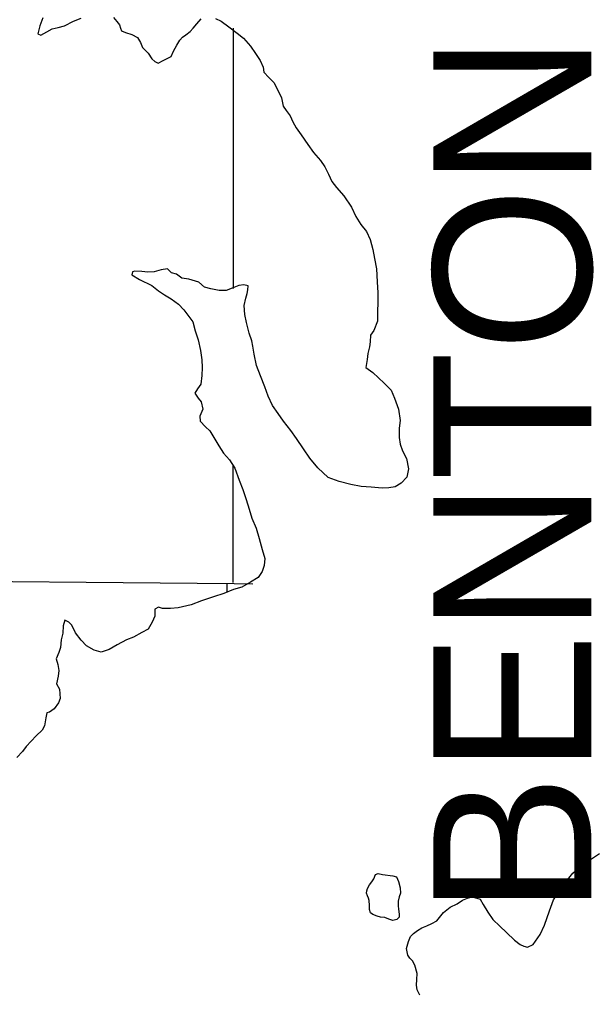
# Model space of a CAD drawing. Extents: x 77230 to 630905, y 790554 to 1662844.
# Drawn here: x 326622 to 331245, y 1582020 to 1589828 of the extents above; entities that cross this region are included whole.
import ezdxf

# ---------------------------------------------------------------- set-up
doc = ezdxf.new("R2010")
doc.units = 0
for name, color, linetype in [('Level 15', 7, 'Continuous'), ('Level 16', 7, 'Continuous'), ('Level 17', 7, 'Continuous'), ('Level 28', 7, 'Continuous')]:
    doc.layers.add(name, color=color, linetype=linetype)

msp = doc.modelspace()

# ---------------------------------------------------------------- linework, layer by layer
at = {"layer": 'Level 15'}
msp.add_lwpolyline([(325377.3, 1585334.6), (328340.8, 1585307.3), (328491.8, 1585304.9)], dxfattribs=at)
at = {"layer": 'Level 16'}
for points in [[(328335.7, 1587672.1), (328336.4, 1589758.9)], [(328334.8, 1585315.3), (328335.1, 1586260.7)], [(328284.5, 1585238.5), (328285, 1585304.9)]]:
    msp.add_lwpolyline(points, dxfattribs=at)
at = {"layer": 'Level 17'}
for points in [[(326808.1, 1589842.2), (326784, 1589778.2), (326778, 1589746.2), (326768, 1589712.2), (326791.9, 1589702.2), (326841.8, 1589728.1), (326883.7, 1589752.1), (326931.7, 1589764), (326983.6, 1589777.9), (327055.4, 1589815.8), (327117.3, 1589837.7)], [(327374.7, 1589845.3), (327402.6, 1589813.3), (327422.6, 1589785.2), (327430.5, 1589759.2), (327440.4, 1589737.2), (327472.3, 1589723.1), (327522.2, 1589707), (327568.1, 1589683), (327592, 1589644.9), (327607.9, 1589604.9), (327651.7, 1589558.8), (327681.6, 1589512.7), (327707.5, 1589490.7), (327733.4, 1589478.7), (327773.3, 1589500.6), (327809.3, 1589518.5), (327837.2, 1589530.5), (327857.2, 1589574.5), (327881.3, 1589622.5), (327907.3, 1589662.4), (327929.2, 1589686.4), (327955.2, 1589706.4), (327989.2, 1589732.3), (328013.2, 1589758.3), (328043.1, 1589794.2), (328077.1, 1589834.2)], [(328192.9, 1589836), (328238.7, 1589813.9), (328298.5, 1589769.8), (328366.3, 1589717.7), (328416.1, 1589677.6), (328471.9, 1589615.5), (328511.7, 1589555.4), (328549.5, 1589499.4), (328573.4, 1589445.3), (328579.3, 1589407.3), (328619.2, 1589363.2), (328659, 1589323.2), (328684.9, 1589277.1), (328720.7, 1589201), (328734.6, 1589133), (328758.5, 1589099), (328790.3, 1589056.9), (328812.2, 1589008.9), (328838.1, 1588958.8), (328879.9, 1588902.7), (328931.7, 1588826.6), (328977.5, 1588762.5), (329033.3, 1588698.4), (329069.1, 1588648.4), (329097, 1588588.3), (329124.8, 1588530.3), (329160.7, 1588482.2), (329220.4, 1588414.1), (329282.1, 1588324), (329316, 1588249.9), (329355.8, 1588185.8), (329401.6, 1588127.8), (329431.4, 1588063.7), (329453.3, 1587983.6), (329467.1, 1587911.6), (329481, 1587829.6), (329488.8, 1587725.5)], [(329488.8, 1587725.5), (329492.7, 1587637.5), (329492.6, 1587563.5), (329490.4, 1587483.5), (329490.3, 1587409.5), (329460.3, 1587335.5), (329434.3, 1587297.5), (329432.2, 1587245.5), (329426.2, 1587203.5), (329412.1, 1587151.6), (329408.1, 1587101.5), (329398, 1587037.6), (329453.8, 1586999.5), (329543.5, 1586913.3), (329599.3, 1586857.2), (329625.1, 1586793.1), (329658.9, 1586705.1), (329672.8, 1586613), (329662.7, 1586553), (329662.6, 1586477), (329672.5, 1586425), (329690.4, 1586371), (329722.2, 1586308.9), (329738, 1586226.9), (329724, 1586158.9), (329680, 1586110.9), (329632.1, 1586081), (329582.2, 1586073.1), (329526.3, 1586071.2), (329440.5, 1586079.3), (329358.7, 1586083.4), (329276.9, 1586099.6), (329183.2, 1586125.7), (329095.4, 1586157.9), (329011.7, 1586234), (328948, 1586312.1), (328896.2, 1586386.2), (328840.5, 1586470.3), (328794.7, 1586534.4), (328736.9, 1586608.5), (328693.1, 1586670.6), (328649.3, 1586732.7), (328615.5, 1586808.8), (328587.7, 1586884.8), (328553.9, 1586970.9), (328520.1, 1587055), (328502.2, 1587145), (328492.3, 1587209), (328484.4, 1587253), (328462.6, 1587315.1), (328440.7, 1587399.1), (328426.9, 1587463.2), (328423, 1587535.2), (328435, 1587595.2), (328445.1, 1587631.2), (328451.1, 1587661.2), (328453.1, 1587693.2), (328419.2, 1587701.2), (328379.3, 1587695.3), (328325.4, 1587673.4), (328277.5, 1587655.5), (328221.6, 1587655.5), (328153.8, 1587669.7), (328103.9, 1587683.7), (328060.1, 1587723.8), (327978.3, 1587745.9), (327922.5, 1587754), (327878.6, 1587786.1), (327840.7, 1587798.2), (327808.8, 1587828.2), (327756.9, 1587820.3), (327701, 1587806.4), (327649.2, 1587802.5), (327601.3, 1587808.6), (327547.4, 1587810.6), (327527.4, 1587804.7), (327523.4, 1587780.7), (327583.2, 1587744.6), (327682.9, 1587696.4), (327734.7, 1587654.3), (327782.6, 1587622.2), (327838.4, 1587588.1), (327896.2, 1587546), (327938, 1587500), (327977.9, 1587447.9), (328009.7, 1587405.8), (328029.6, 1587331.8), (328053.4, 1587261.7), (328073.3, 1587175.7), (328083.1, 1587099.7), (328085, 1587037.6), (328082.9, 1586975.6), (328074.9, 1586905.6), (328046.9, 1586867.7), (328026.9, 1586831.7), (328054.8, 1586793.6), (328078.7, 1586763.6), (328090.5, 1586705.6), (328066.5, 1586647.6), (328070.4, 1586609.6), (328112.3, 1586563.5)], [(328112.3, 1586563.5), (328148.2, 1586531.4), (328186, 1586465.4), (328217.8, 1586411.3), (328255.6, 1586353.2), (328303.5, 1586297.2), (328347.3, 1586231.1), (328381, 1586135), (328410.9, 1586060.9), (328438.7, 1585980.9), (328462.5, 1585902.8), (328482.4, 1585830.8), (328518.2, 1585750.7), (328542, 1585666.7), (328565.8, 1585580.6), (328587.7, 1585508.6), (328581.6, 1585450.6), (328565.6, 1585402.6), (328533.6, 1585354.6), (328473.6, 1585316.7), (328403.7, 1585278.8), (328335.9, 1585258.9), (328258, 1585227), (328176.2, 1585201.2), (328080.3, 1585167.3), (327998.5, 1585137.4), (327892.7, 1585111.6), (327830.8, 1585107.7), (327769, 1585105.8), (327735.1, 1585117.8), (327707.1, 1585101.9), (327705, 1585045.9), (327685, 1584995.9), (327653, 1584941.9), (327601.1, 1584914), (327535.2, 1584878.1), (327479.3, 1584854.2), (327405.4, 1584814.3), (327341.5, 1584778.4), (327277.6, 1584756.5), (327219.7, 1584772.6), (327159.9, 1584808.7), (327116.1, 1584852.8), (327070.3, 1584912.9), (327042.4, 1584972.9), (327018.5, 1584997), (326984.6, 1585013), (326972.6, 1584967), (326970.5, 1584909), (326956.5, 1584855), (326950.4, 1584795), (326938.4, 1584753), (326916.3, 1584703.1), (326928.2, 1584657), (326938.2, 1584609), (326932.1, 1584565), (326918, 1584503), (326941.9, 1584459), (326947.8, 1584385), (326933.8, 1584351), (326899.8, 1584303), (326863.8, 1584275.1), (326841.9, 1584269.1), (326833.8, 1584229.1), (326821.8, 1584165.1), (326803.8, 1584131.1), (326755.8, 1584085.2), (326675.9, 1583999.3), (326645.9, 1583961.4), (326599.9, 1583911.4)], [(329829.7, 1582005.9), (329807.8, 1582050), (329801.9, 1582088), (329804, 1582132), (329808, 1582182), (329790.2, 1582248), (329770.2, 1582282.1), (329750.3, 1582304.1), (329734.4, 1582328.1), (329722.5, 1582382.2), (329738.5, 1582438.1), (329754.6, 1582478.1), (329778.5, 1582502.1), (329810.5, 1582526), (329846.5, 1582548), (329886.4, 1582563.9), (329924.3, 1582581.9), (329966.3, 1582603.8), (330018.2, 1582669.7), (330072.2, 1582711.7), (330128.1, 1582739.6), (330172, 1582767.5), (330212, 1582783.5), (330249.9, 1582795.4), (330313.7, 1582777.3), (330335.6, 1582733.2), (330373.4, 1582673.2), (330413.2, 1582613.1), (330469, 1582559), (330522.8, 1582508.9), (330586.6, 1582448.8), (330632.4, 1582412.7), (330662.4, 1582398.7), (330692.3, 1582392.6), (330738.2, 1582414.5), (330794.2, 1582494.5), (330828.2, 1582568.4), (330868.3, 1582682.4), (330900.4, 1582770.4), (330938.4, 1582830.3), (330992.3, 1582908.2), (331056.3, 1582984.1), (331138.2, 1583056), (331196.1, 1583093.9), (331268, 1583143.8)], [(329613.1, 1582964.3), (329643.1, 1582954.5), (329659.3, 1582918.6), (329671.7, 1582866.7), (329674.1, 1582824.7), (329664.3, 1582794.6), (329654.6, 1582760.5), (329654.9, 1582722.5), (329659.1, 1582696.5), (329663.4, 1582656.5), (329663.6, 1582632.5), (329645.8, 1582614.3), (329612, 1582606.1), (329582, 1582615.8), (329547.9, 1582629.6), (329514, 1582633.3), (329488, 1582641.1), (329451.9, 1582654.8), (329433.9, 1582666.7), (329425.7, 1582692.6), (329427.4, 1582724.7), (329423.1, 1582764.7), (329419, 1582784.6), (329410.8, 1582802.6), (329402.7, 1582824.5), (329404.5, 1582844.6), (329410.4, 1582862.6), (329426.1, 1582890.8), (329445.9, 1582914.9), (329459.6, 1582939), (329475.3, 1582975.2), (329495.2, 1582981.4), (329531.2, 1582975.6)], [(329531.2, 1582975.6), (329613.1, 1582964.3)]]:
    msp.add_lwpolyline(points, dxfattribs=at)

# ---------------------------------------------------------------- texts
at = {"layer": 'Level 28'}
msp.add_text('BENTON', height=1267.2, rotation=90, dxfattribs=at).set_placement((331203.4, 1582646.7))

doc.saveas('drawing.dxf')
